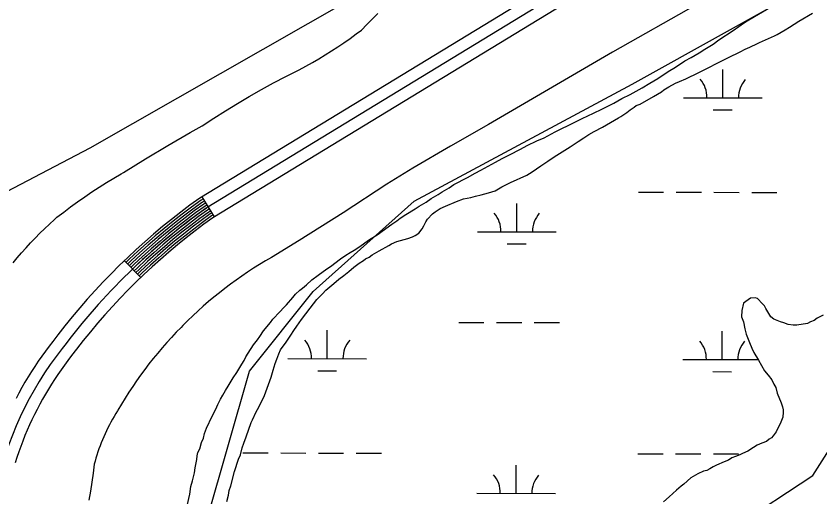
# Model space of a CAD drawing. Extents: x 3180038 to 3217926, y 922069 to 947485.
# Drawn here: x 3192742 to 3193764, y 934598 to 935209 of the extents above; entities that cross this region are included whole.
import ezdxf

# ---------------------------------------------------------------- set-up
doc = ezdxf.new("R2010")
doc.units = 0
for name, color, linetype in [('V-LEVE-TOET', 7, 'Continuous'), ('V-ROAD-CNTR', 7, 'Continuous'), ('V-SITE-VEGE', 7, 'Continuous'), ('V-TOPO-SHOR', 7, 'Continuous'), ('V-WETL-SWMP', 7, 'Continuous')]:
    doc.layers.add(name, color=color, linetype=linetype)

msp = doc.modelspace()

# ---------------------------------------------------------------- linework, layer by layer
at = {"layer": 'V-LEVE-TOET'}
for points in [[(3193606.7, 935223.7), (3193500.1, 935163.3), (3193490.1, 935157.7), (3193490.1, 935157.7), (3193342.6, 935071.7), (3193342.6, 935071.7), (3193294.2, 935044.2), (3193246.3, 935015.9), (3193213.3, 934995.7), (3193213.3, 934995.7), (3193157.9, 934959.4), (3193101.9, 934924.1), (3193066.8, 934902.6), (3193066.8, 934902.6), (3193059.1, 934898.1), (3193051.5, 934893.5), (3193044, 934888.8), (3193036.5, 934883.9), (3193029.1, 934878.9), (3193021.9, 934873.8), (3193014.7, 934868.6), (3193007.6, 934863.2), (3193000.6, 934857.7), (3192993.7, 934852.1), (3192986.8, 934846.4), (3192980.1, 934840.6), (3192973.5, 934834.6), (3192967, 934828.5), (3192960.6, 934822.4), (3192954.3, 934816.1), (3192952, 934813.7), (3192952, 934813.7), (3192945.8, 934807.4), (3192939.8, 934800.9), (3192933.8, 934794.4), (3192928, 934787.7), (3192922.3, 934781), (3192916.7, 934774.1), (3192911.2, 934767.2), (3192905.8, 934760.2), (3192900.6, 934753), (3192895.5, 934745.8), (3192890.5, 934738.5), (3192885.6, 934731.1), (3192880.9, 934723.6), (3192876.3, 934716.1), (3192871.8, 934708.4), (3192871.3, 934707.6), (3192871.3, 934707.6), (3192869.1, 934704.1), (3192866.9, 934700.5), (3192864.9, 934696.9), (3192862.8, 934693.3), (3192860.9, 934689.6), (3192859, 934686), (3192857.2, 934682.2), (3192855.4, 934678.5), (3192853.7, 934674.7), (3192852.1, 934670.9), (3192850.5, 934667), (3192849, 934663.2), (3192847.6, 934659.3), (3192846.2, 934655.4), (3192844.9, 934651.4), (3192843.7, 934647.5), (3192842.6, 934643.5), (3192841.5, 934639.6), (3192841.5, 934639.6)], [(3192738.4, 934895.6), (3192743.8, 934902.1), (3192749.3, 934908.5), (3192754.9, 934914.8), (3192760.7, 934921.1), (3192766.5, 934927.2), (3192772.5, 934933.2), (3192778.5, 934939.1), (3192784.7, 934944.9), (3192790.9, 934950.6), (3192794.2, 934953.6), (3192794.2, 934953.6), (3192802.9, 934960.3), (3192811.6, 934967), (3192820.5, 934973.4), (3192829.5, 934979.8), (3192838.6, 934985.9), (3192847.8, 934991.9), (3192857.1, 934997.8), (3192866.5, 935003.4), (3192876, 935008.9), (3192878.8, 935010.6), (3192878.8, 935010.6), (3192906.8, 935028), (3192935.1, 935044.9), (3192963.7, 935061.3), (3192978.9, 935069.8), (3192978.9, 935069.8), (3192993.6, 935079.5), (3193008.5, 935089), (3193023.5, 935098.3), (3193038.7, 935107.3), (3193054, 935116), (3193069.5, 935124.4), (3193085.2, 935132.6), (3193101, 935140.5), (3193102.1, 935141.1), (3193102.1, 935141.1), (3193110.5, 935145.6), (3193118.8, 935150.2), (3193127, 935155), (3193135.1, 935159.9), (3193143.2, 935165), (3193151.1, 935170.1), (3193159, 935175.5), (3193166.8, 935181), (3193174.4, 935186.6), (3193181.1, 935191.6), (3193181.1, 935191.6), (3193188, 935198.7), (3193194.9, 935205.6), (3193202, 935212.5)], [(3192841.5, 934639.6), (3192840.1, 934628.2), (3192838.5, 934616.8), (3192836.7, 934605.5), (3192834.7, 934594.2)]]:
    msp.add_lwpolyline(points, dxfattribs=at)
at = {"layer": 'V-ROAD-CNTR'}
for p, q in [((3192994.5, 934954.1), (3192978.9, 934979.7)), ((3192900.7, 934876.9), (3192879.8, 934898.5))]:
    msp.add_line(p, q, dxfattribs=at)
for points in [[(3194149.9, 935692.8), (3192975.8, 934977.8), (3192963.3, 934968.9), (3192951.6, 934960), (3192940, 934950.9), (3192928.4, 934941.7), (3192917.1, 934932.1), (3192906, 934922.5), (3192895, 934912.7), (3192884.1, 934902.6), (3192873.5, 934892.4), (3192863, 934881.9), (3192852.8, 934871.4), (3192842.7, 934860.6), (3192832.8, 934849.6), (3192823.1, 934838.5), (3192813.6, 934827.2), (3192804.3, 934815.8), (3192795.2, 934804.1), (3192789, 934795.9), (3192784.2, 934789.8), (3192779.5, 934783.5), (3192774.9, 934777.1), (3192770.4, 934770.6), (3192766, 934764), (3192761.8, 934757.4), (3192757.6, 934750.7), (3192753.6, 934743.9), (3192749.7, 934737.1), (3192745.9, 934730.1), (3192742.3, 934723.2)], [(3194157.5, 935679.9), (3192984, 934965.3)], [(3194165.1, 935667), (3192992.3, 934952.8), (3192981.1, 934944.7), (3192969.8, 934936.2), (3192958.6, 934927.4), (3192947.4, 934918.5), (3192936.6, 934909.3), (3192925.8, 934900), (3192915.1, 934890.5), (3192904.8, 934880.8), (3192894.6, 934871), (3192884.4, 934860.9), (3192874.5, 934850.6), (3192864.8, 934840.3), (3192855.2, 934829.7), (3192845.9, 934819), (3192836.7, 934808.1), (3192827.7, 934797.1), (3192818.9, 934785.8), (3192812.7, 934777.7), (3192808.1, 934771.7), (3192803.7, 934765.8), (3192799.4, 934759.8), (3192795.2, 934753.7), (3192791.1, 934747.6), (3192787.2, 934741.4), (3192783.3, 934735.1), (3192779.5, 934728.8), (3192775.9, 934722.5), (3192772.3, 934716), (3192768.9, 934709.4), (3192765.6, 934702.9), (3192762.4, 934696.2), (3192759.4, 934689.6), (3192756.4, 934682.8), (3192753.5, 934676), (3192750.8, 934669.1), (3192748.2, 934662.3), (3192745.7, 934655.3), (3192743.4, 934648.3), (3192741.1, 934641.3)], [(3192980.5, 934977.2), (3192977.4, 934975.3), (3192965.1, 934966.4), (3192953.4, 934957.6), (3192941.9, 934948.6), (3192930.3, 934939.3), (3192919, 934929.9), (3192908, 934920.3), (3192897, 934910.5), (3192886.2, 934900.4), (3192881.9, 934896.3)], [(3192982, 934974.6), (3192979.1, 934972.8), (3192966.9, 934964), (3192955.2, 934955.2), (3192943.7, 934946.2), (3192932.2, 934937), (3192921, 934927.6), (3192910, 934918), (3192899, 934908.3), (3192888.3, 934898.2), (3192884, 934894.1)], [(3192983.6, 934972), (3192980.7, 934970.3), (3192968.7, 934961.6), (3192957, 934952.8), (3192945.6, 934943.9), (3192934.1, 934934.7), (3192922.9, 934925.3), (3192912, 934915.8), (3192901, 934906), (3192890.3, 934896.1), (3192886.1, 934892)], [(3192985.2, 934969.5), (3192982.4, 934967.8), (3192970.5, 934959.2), (3192958.9, 934950.5), (3192947.4, 934941.5), (3192936, 934932.4), (3192924.9, 934923), (3192913.9, 934913.5), (3192903, 934903.8), (3192892.4, 934893.9), (3192888.2, 934889.8)], [(3192986.7, 934966.9), (3192984, 934965.3), (3192972.2, 934956.8), (3192960.7, 934948.1), (3192949.3, 934939.2), (3192937.9, 934930.1), (3192926.8, 934920.7), (3192915.9, 934911.3), (3192905.1, 934901.6), (3192894.4, 934891.7), (3192890.2, 934887.7)], [(3192988.3, 934964.3), (3192985.7, 934962.8), (3192974, 934954.4), (3192962.5, 934945.7), (3192951.2, 934936.8), (3192939.8, 934927.7), (3192928.8, 934918.5), (3192917.9, 934909), (3192907.1, 934899.4), (3192896.5, 934889.5), (3192892.3, 934885.5)], [(3192989.8, 934961.8), (3192987.4, 934960.3), (3192975.8, 934952), (3192964.4, 934943.3), (3192953, 934934.5), (3192941.7, 934925.4), (3192930.7, 934916.2), (3192919.9, 934906.8), (3192909.1, 934897.2), (3192898.6, 934887.4), (3192894.4, 934883.3)], [(3192991.4, 934959.2), (3192989, 934957.8), (3192977.6, 934949.5), (3192966.2, 934940.9), (3192954.9, 934932.1), (3192943.6, 934923.1), (3192932.7, 934913.9), (3192921.9, 934904.5), (3192911.1, 934894.9), (3192900.6, 934885.2), (3192896.5, 934881.2)], [(3192993, 934956.7), (3192990.7, 934955.3), (3192979.4, 934947.1), (3192968, 934938.6), (3192956.7, 934929.7), (3192945.5, 934920.8), (3192934.6, 934911.6), (3192923.8, 934902.2), (3192913.1, 934892.7), (3192902.7, 934883), (3192898.6, 934879)]]:
    msp.add_lwpolyline(points, dxfattribs=at)
for centre, radius, start, end in [((3193465.3, 934288.1), 830.8, 125.3968, 143.1059), ((3193144.3, 934516.5), 437.1, 141.7961, 168.5663)]:
    msp.add_arc(centre, radius, start, end, dxfattribs=at)
at = {"layer": 'V-SITE-VEGE'}
for points in [[(3193512.3, 935104.5), (3193522.6, 935109.8), (3193538.1, 935118.3), (3193547.7, 935124), (3193557.7, 935130), (3193571, 935138.8), (3193580.3, 935144.5), (3193592.3, 935152.6), (3193600.2, 935156.8), (3193610.5, 935162.8), (3193617.7, 935167.4), (3193628, 935173.8), (3193635.6, 935179.1), (3193653.8, 935191), (3193668.2, 935201.3), (3193673.7, 935204.8), (3193708.4, 935224.9)], [(3192959.9, 934586.6), (3192963.2, 934601.8), (3192964.5, 934611.2), (3192966.4, 934618.5), (3192969.1, 934628.9), (3192970, 934635.1), (3192972, 934645.5), (3192972.3, 934650.4), (3192973.3, 934654.5), (3192975.6, 934659.4), (3192977.9, 934667.1), (3192980.3, 934673), (3192981.6, 934678.9), (3192984.3, 934685.5), (3192991.4, 934700.8), (3192996.1, 934709.5), (3192998.8, 934715.4), (3193002.2, 934722.4), (3193005.2, 934727.3), (3193008.6, 934733.5), (3193012, 934739.1), (3193018.1, 934749.6), (3193022.9, 934756.2), (3193029, 934766.7), (3193032, 934771.5), (3193034.4, 934776.4), (3193037.1, 934780.9), (3193043.9, 934791.4), (3193049.3, 934797.7), (3193052, 934802.2), (3193056.8, 934809.2), (3193065.7, 934820), (3193068.4, 934823.9), (3193077.6, 934833.3), (3193082.4, 934838.9), (3193085.8, 934842.1), (3193094, 934851.5), (3193097.4, 934855.7), (3193102.9, 934861), (3193106.3, 934863.5), (3193111.4, 934867.7), (3193118.3, 934874), (3193126.2, 934880), (3193137.1, 934888.1), (3193141.9, 934891.2), (3193154.6, 934900.7), (3193161.5, 934905.3), (3193167, 934908.9), (3193171.8, 934911.7), (3193179, 934916.3), (3193190, 934924.4), (3193202.3, 934932.1), (3193207.5, 934936), (3193219.8, 934944.8), (3193226, 934949), (3193230.4, 934952.6), (3193237.7, 934957.1), (3193249.3, 934964.2), (3193254.5, 934967.7), (3193263.4, 934973), (3193269.6, 934977.3), (3193278.5, 934982.6), (3193283.7, 934986.1), (3193292.6, 934991), (3193298.8, 934995.3), (3193316, 935004.1), (3193325.9, 935009.8), (3193332.8, 935013.3), (3193351.4, 935023.6), (3193360, 935028.2), (3193369.2, 935032.8), (3193383.3, 935040.3), (3193391.6, 935044.9), (3193404.3, 935050.9), (3193413.3, 935054.8), (3193427.4, 935062.3), (3193452.5, 935074.7), (3193461.7, 935079), (3193476.2, 935086.1), (3193486.9, 935091), (3193502, 935098.8), (3193512.3, 935104.5)]]:
    msp.add_lwpolyline(points, dxfattribs=at)
at = {"layer": 'V-TOPO-SHOR'}
for points in [[(3192984.8, 934568.7), (3193038.9, 934757.9), (3193119.9, 934859.2), (3193248.3, 934974.1), (3193525.3, 935122.7), (3194119.8, 935453.8), (3194430.6, 935690.2), (3194565.7, 935800.8), (3194950.8, 935483.3), (3195008.2, 935425.9), (3195052.1, 935368.5), (3195058.9, 935344.8), (3195075.3, 935323.6)], [(3193241.5, 935291.6), (3193167.2, 935230.8), (3192836.2, 935041.6), (3192694.3, 934967.3), (3192640.3, 934913.3), (3192606.5, 934832.2), (3192586.2, 934764.7), (3192566, 934649.8), (3192559.2, 934562), (3192532.2, 934467.4), (3192518.7, 934420.1), (3192511.9, 934379.6)], [(3192748.4, 934578), (3192842.9, 934540.9), (3192903.8, 934486.8), (3192951, 934426), (3193001.7, 934361.8), (3193045.6, 934324.7), (3193103.1, 934280.8), (3193143.6, 934257.1), (3193180.7, 934247), (3193244.9, 934260.5), (3193332.8, 934304.4), (3193657, 934561.1), (3193755, 934625.3), (3193795.5, 934689.5), (3193856.3, 934736.8), (3193917.1, 934757.1), (3193998.2, 934787.5), (3194079.3, 934858.4), (3194143.5, 934905.7), (3194190.8, 934926), (3194241.4, 934942.8), (3194295.5, 934969.9)]]:
    msp.add_lwpolyline(points, dxfattribs=at)
at = {"layer": 'V-WETL-SWMP'}
for p, q in [((3193640.4, 935105.5), (3193640.4, 935141.5)), ((3193590.4, 935105.6), (3193690.4, 935105.3)), ((3193628.3, 935090.1), (3193652.3, 935090)), ((3193533.2, 934985.6), (3193565.2, 934985.6)), ((3193581.2, 934985.5), (3193613.2, 934985.4)), ((3193629.2, 934985.4), (3193661.2, 934985.3)), ((3193677.2, 934985.3), (3193709.2, 934985.2)), ((3193378.5, 934935.2), (3193378.6, 934971.2)), ((3193328.5, 934935.3), (3193428.5, 934935.1)), ((3193366.5, 934919.8), (3193390.5, 934919.8)), ((3193304.9, 934820), (3193336.9, 934819.9)), ((3193352.9, 934819.9), (3193384.9, 934819.8)), ((3193400.9, 934819.8), (3193432.9, 934819.7)), ((3193137.7, 934773.9), (3193137.8, 934809.9)), ((3193639.6, 934772.8), (3193639.7, 934808.8)), ((3193087.7, 934774), (3193187.7, 934773.8)), ((3193589.6, 934772.9), (3193685.2, 934772.7)), ((3193125.7, 934758.5), (3193149.7, 934758.5)), ((3193627.6, 934757.4), (3193651.6, 934757.3)), ((3193030.6, 934654.1), (3193062.6, 934654)), ((3193078.6, 934654), (3193110.6, 934653.9)), ((3193126.6, 934653.9), (3193158.6, 934653.8)), ((3193174.6, 934653.8), (3193206.6, 934653.7)), ((3193532.5, 934653), (3193564.5, 934652.9)), ((3193580.5, 934652.8), (3193612.5, 934652.8)), ((3193628.5, 934652.7), (3193660.5, 934652.7)), ((3193377.8, 934602.6), (3193377.9, 934638.6)), ((3193327.8, 934602.7), (3193427.8, 934602.4))]:
    msp.add_line(p, q, dxfattribs=at)
for points in [[(3193418.1, 935024.9), (3193426.2, 935030.4), (3193446.4, 935043.3), (3193456.7, 935050), (3193464, 935054.7), (3193470.1, 935058.7), (3193477, 935062.6), (3193487.7, 935068.1), (3193508, 935079.9), (3193510.7, 935081.5), (3193518.3, 935087), (3193522.9, 935090.2), (3193527.9, 935093.7), (3193530.2, 935095.6), (3193535.6, 935097.3), (3193552.4, 935107.1), (3193562.4, 935113), (3193565.4, 935115.4), (3193571.9, 935119.3), (3193580.3, 935124), (3193585.3, 935126), (3193593.4, 935129.6), (3193609.8, 935137.5), (3193613.3, 935139.5), (3193624.4, 935145), (3193630.9, 935148.2), (3193639.3, 935152.5), (3193647.8, 935156.5), (3193662.3, 935164), (3193668.8, 935167.1), (3193675, 935169.9), (3193684.6, 935174.3), (3193687.2, 935175.8), (3193694.5, 935179), (3193706, 935184.2), (3193709.5, 935186.1), (3193714.8, 935188.9), (3193719.8, 935192), (3193725.2, 935195.2), (3193737, 935202.7), (3193754.6, 935212.9)], [(3193010.3, 934592.3), (3193012.1, 934600.5), (3193013.2, 934606.3), (3193015, 934612.4), (3193019.8, 934630.6), (3193025, 934646.1), (3193027.3, 934651.5), (3193029.5, 934660.4), (3193031.7, 934666.6), (3193034.7, 934674.7), (3193041, 934692.9), (3193042.9, 934696.1), (3193047.4, 934706.1), (3193049.3, 934709.2), (3193054.6, 934719.7), (3193057.9, 934727.1), (3193066.5, 934750.3), (3193067.3, 934753.4), (3193069.1, 934759.2), (3193071.7, 934767.7), (3193073.6, 934773.1), (3193076.2, 934780.1), (3193078.4, 934785.1), (3193085.6, 934794.9), (3193091.3, 934803.8), (3193095.1, 934809.6), (3193098.9, 934815.1), (3193104.9, 934823.6), (3193115.9, 934838), (3193120.1, 934843.5), (3193124.7, 934848.9), (3193131.5, 934856.3), (3193136.1, 934861), (3193146, 934869.6), (3193152.5, 934875.1), (3193159, 934879.4), (3193165.1, 934884.5), (3193171.6, 934890), (3193178.4, 934895.1), (3193183.8, 934898.6), (3193186.5, 934900.6), (3193191.1, 934903), (3193194.9, 934905.7), (3193197.9, 934907.7), (3193203.7, 934910.8), (3193215.9, 934917.9), (3193219.4, 934919.9), (3193226.3, 934922.7), (3193230.9, 934923.9), (3193240.1, 934926.7), (3193245.9, 934928.7), (3193249.3, 934930.3), (3193254.3, 934933.4), (3193258.5, 934938.9), (3193260.3, 934942.7), (3193263, 934947.8), (3193265.2, 934951.3), (3193271.3, 934957.9), (3193275.1, 934960.7), (3193281.3, 934964.6), (3193288.2, 934967.8), (3193302, 934973.7), (3193310.8, 934976.9), (3193320.4, 934978.9), (3193326.2, 934980.6), (3193333.5, 934982.2), (3193342.7, 934984.6), (3193351.1, 934987.4), (3193359.6, 934992.2), (3193370.7, 934997.7), (3193391.4, 935007.2), (3193398.2, 935011.5), (3193409.3, 935019), (3193418.1, 935024.9)], [(3193767.9, 934829.1), (3193760.2, 934825.2), (3193756.4, 934822.5), (3193751.8, 934820.5), (3193747.9, 934818.5), (3193734.5, 934816.4), (3193729.8, 934816.3), (3193723.7, 934817.4), (3193717.9, 934819.3), (3193713.6, 934820.8), (3193705.1, 934824.1), (3193701.6, 934827.2), (3193697.6, 934833.3), (3193695.3, 934837.5), (3193693.3, 934840.9), (3193691, 934843.6), (3193684.7, 934850.5), (3193681.6, 934851.2), (3193675.5, 934850.7), (3193666.7, 934844.5), (3193664.5, 934835.2), (3193664.2, 934827.1), (3193666.6, 934820.6), (3193668.6, 934811.7), (3193670.2, 934805.2), (3193671.8, 934800.6), (3193674.2, 934794.5), (3193677.4, 934787.2), (3193679.8, 934781.8), (3193685.7, 934771.9), (3193693.6, 934758.5), (3193698.3, 934752.7), (3193702.6, 934747), (3193705.3, 934741.6), (3193707.7, 934737.4), (3193709.7, 934730.1), (3193714.5, 934717.9), (3193716.5, 934712.5), (3193717.3, 934709), (3193717.3, 934705.9), (3193716.7, 934699.4), (3193714, 934693.2), (3193708.4, 934680.8), (3193704.6, 934675.7), (3193702.3, 934673.4), (3193699.3, 934671.4), (3193695.8, 934668.7), (3193690.1, 934666.3), (3193684.3, 934663.9), (3193679.3, 934661.1), (3193672.1, 934656.4), (3193665.6, 934653.3), (3193662.1, 934651.7), (3193656.4, 934649.3), (3193652.1, 934647.7), (3193647.6, 934645), (3193642.2, 934642.6), (3193632.6, 934638.6), (3193628, 934636.2), (3193623.8, 934633.9)], [(3193623.8, 934633.9), (3193620, 934631.9), (3193615.7, 934630.7), (3193608.5, 934627.5), (3193602.7, 934624), (3193599.7, 934622.4), (3193590.9, 934614.2), (3193587.4, 934611.8), (3193581.7, 934606.7), (3193572.2, 934598.1), (3193565, 934591.9)]]:
    msp.add_lwpolyline(points, dxfattribs=at)
for centre, start, end in [((3193585.1, 935106.1), 359.099, 40.6427), ((3193695.6, 935105.8), 139.099, 180.6427), ((3193323.3, 934935.8), 359.099, 40.6427), ((3193433.8, 934935.6), 139.099, 180.6427), ((3193082.5, 934774.5), 359.099, 40.6427), ((3193192.9, 934774.3), 139.099, 180.6427), ((3193584.4, 934773.4), 359.099, 40.6427), ((3193694.8, 934773.1), 139.099, 180.6427), ((3193322.5, 934603.2), 359.099, 40.6427), ((3193433, 934602.9), 139.099, 180.6427)]:
    msp.add_arc(centre, 35.2, start, end, dxfattribs=at)

doc.saveas('drawing.dxf')
